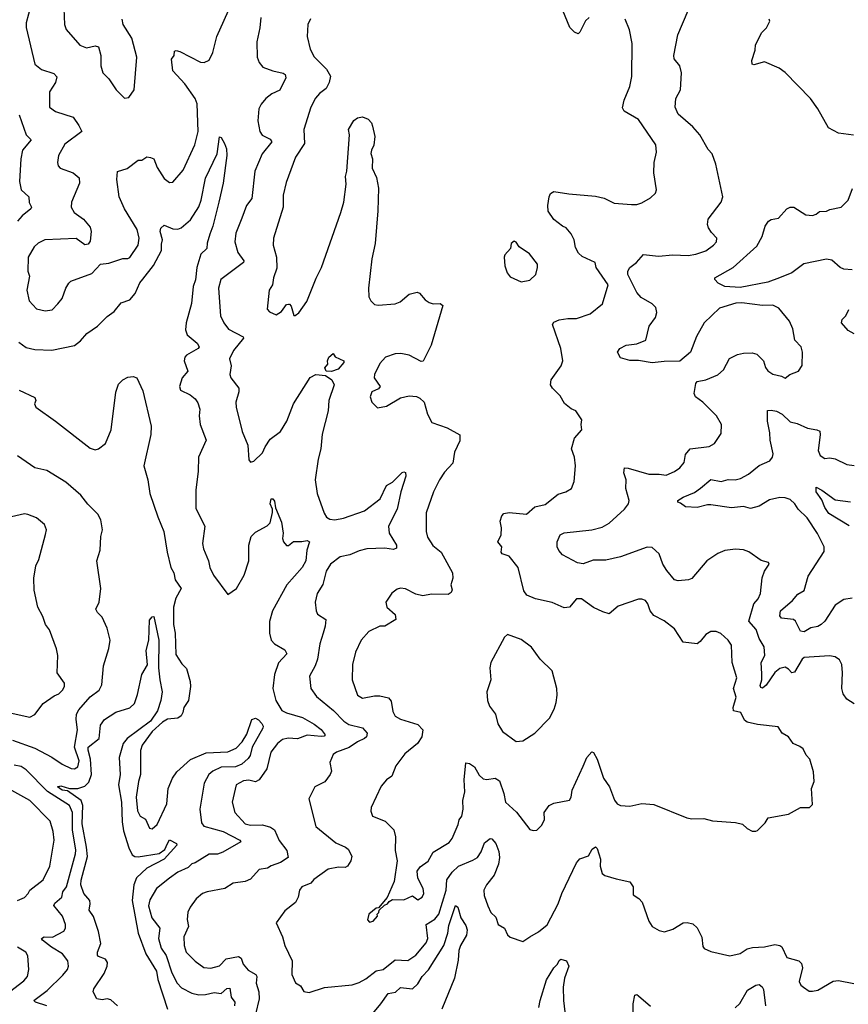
# Model space of a CAD drawing. Extents: x 1690054 to 1842981, y 782881 to 914114.
# Tile 678 of 693: x 1830787 to 1835592, y 887443 to 893152. Entities that reach past the tile are written whole.
import ezdxf

# ---------------------------------------------------------------- set-up
doc = ezdxf.new("R2010")
doc.units = 0

msp = doc.modelspace()

# ---------------------------------------------------------------- linework, layer by layer
at = {"layer": '0CON10XD'}
for points in [[(1830852.3, 893235), (1830825.3, 893135), (1830825, 893107.5), (1830875.5, 892895.5), (1830913.9, 892863.9), (1830985, 892840.8), (1831001.9, 892821.9), (1830995, 892788), (1830960.6, 892735), (1830960, 892645), (1830995, 892620.5), (1831097.9, 892587.9), (1831129.6, 892539.6), (1831146.6, 892503.4), (1831049.1, 892430.9), (1831013.1, 892365), (1831005.8, 892325), (1831010, 892305), (1831021.3, 892291.3), (1831098, 892265), (1831132.2, 892235), (1831134.5, 892205), (1831088.1, 892095), (1831085.7, 892065), (1831103.9, 892033.9), (1831158, 891995), (1831195, 891950), (1831202.5, 891925), (1831195, 891867.5), (1831185, 891851.2), (1831165, 891846), (1831115, 891884.4), (1830933.2, 891876.8), (1830895, 891857.5), (1830870.8, 891835), (1830836, 891775), (1830834, 891695), (1830844.2, 891665), (1830828.2, 891585), (1830842.7, 891522.7), (1830885, 891475.8), (1830935, 891464.4), (1830975, 891470.6), (1831009.2, 891505), (1831034, 891535), (1831054.4, 891595.6), (1831071.2, 891625), (1831084.2, 891635.8), (1831205, 891680.8), (1831255, 891734), (1831305, 891740.8), (1831385, 891768.6), (1831415, 891768.6), (1831425, 891774.3), (1831474.5, 891845), (1831480.5, 891885), (1831468.1, 891935), (1831394, 892055), (1831364.6, 892124.6), (1831349.5, 892225), (1831355, 892271.2), (1831410.3, 892289.7), (1831475, 892338.8), (1831495, 892338.8), (1831523.6, 892356.4), (1831545, 892354.3), (1831565, 892345.8), (1831585, 892296), (1831625, 892231.2), (1831655, 892208.8), (1831675, 892210.8), (1831735, 892280), (1831802.9, 892427.1), (1831821.8, 892505), (1831815.3, 892665), (1831804.6, 892695), (1831745, 892781.1), (1831675, 892856.2), (1831667, 892923), (1831683.8, 892945), (1831685, 892970), (1831695, 892974), (1831715, 892967.5), (1831835, 892905.6), (1831856.6, 892903.4), (1831885, 892918.6), (1831907.3, 892962.7), (1831930.4, 893055), (1832015.5, 893245)], [(1831042.6, 893217.4), (1831047.5, 893125), (1831057.5, 893095), (1831135, 893004.3), (1831175, 892988.8), (1831225, 893000), (1831245, 892996), (1831257.1, 892945), (1831258, 892885), (1831270, 892845), (1831305, 892810), (1831346.1, 892746.1), (1831395, 892697.5), (1831419.3, 892700.7), (1831451.2, 892745), (1831465.7, 892934.3), (1831438.1, 893045), (1831387.1, 893125), (1831381.9, 893155)], [(1832184.5, 893165), (1832180.4, 893105), (1832161.8, 893025), (1832164.6, 892934.6), (1832175.7, 892905), (1832197.9, 892877.9), (1832255, 892856.2), (1832315, 892842.2), (1832325.7, 892835), (1832331.1, 892815), (1832295.9, 892744.1), (1832248.3, 892721.7), (1832214.7, 892695.3), (1832187.8, 892662.2), (1832174.5, 892635), (1832168.5, 892565), (1832179.4, 892505), (1832192.6, 892482.6), (1832239.2, 892459.2), (1832250, 892445), (1832193.8, 892375), (1832150, 892275), (1832133.1, 892115), (1832103.1, 892075), (1832075, 892002), (1832041.2, 891915), (1832035.4, 891865), (1832051.9, 891801.9), (1832086.4, 891753.6), (1832084.2, 891745), (1831954.4, 891645), (1831940.4, 891595), (1831952.5, 891435), (1831970.6, 891395), (1831997.9, 891357.9), (1832083.2, 891313.2), (1832084.4, 891305), (1832026.3, 891233.7), (1832003.5, 891185), (1832013.3, 891145), (1832005.6, 891095), (1832012.2, 891075), (1832057.8, 891015), (1832057.8, 890995), (1832040.9, 890935), (1832041.8, 890905), (1832076.5, 890765), (1832110.9, 890685), (1832115, 890600), (1832125, 890587.5), (1832145, 890593.3), (1832195, 890640), (1832210, 890675), (1832239.5, 890720.5), (1832299.2, 890765), (1832335.5, 890825), (1832374.5, 890925), (1832471.4, 891078.6), (1832505, 891095.7), (1832559.8, 891089.8), (1832597.1, 891065), (1832610.5, 891035), (1832580.5, 890945), (1832575.3, 890884.7), (1832540.2, 890749.8), (1832533.3, 890665), (1832517.1, 890605), (1832500.6, 890485), (1832511.4, 890405), (1832551.9, 890291.9), (1832567, 890267), (1832585, 890256.5), (1832615, 890253.2), (1832665, 890262.7), (1832785.9, 890304.1), (1832878.2, 890375), (1832915, 890450.8), (1832948.8, 890471.2), (1833005, 890526), (1833015, 890531.2), (1833025, 890527.5), (1833025.8, 890505.8), (1832996.9, 890415), (1832976.6, 890315), (1832926.1, 890215), (1832929.6, 890175), (1832971.9, 890105), (1832972.5, 890087.5), (1832955, 890080), (1832905, 890087.8), (1832800, 890085), (1832755, 890073.3), (1832700.9, 890049.1), (1832645, 890037.1), (1832590, 889995), (1832564.4, 889955), (1832545, 889876.7), (1832511.9, 889825), (1832501.1, 889775), (1832505.6, 889725.6), (1832514.2, 889705), (1832561.4, 889675), (1832559.1, 889635), (1832547.3, 889595), (1832527, 889533), (1832513.3, 889445), (1832500, 889405), (1832468.5, 889345), (1832474.5, 889275), (1832507.7, 889227.7), (1832606.7, 889146.7), (1832667.3, 889085), (1832696.2, 889066.2), (1832775.5, 889045.5), (1832802, 889015), (1832798.8, 888995), (1832786.7, 888985), (1832745, 888965.6), (1832697.8, 888932.2), (1832624, 888905), (1832605, 888892.5), (1832585.6, 888845), (1832595.6, 888795), (1832587.5, 888775), (1832556.2, 888733.8), (1832499.2, 888705), (1832464.4, 888635), (1832504.3, 888475), (1832620.4, 888380.4), (1832676.7, 888355), (1832692.3, 888342.3), (1832712.3, 888302.3), (1832708.1, 888275), (1832687.5, 888245), (1832674.3, 888235.7), (1832635, 888239.1), (1832575, 888227.5), (1832493.4, 888166.6), (1832474.6, 888145.4), (1832422.5, 888125), (1832409.4, 888105), (1832402.5, 888065), (1832386.9, 888033.1), (1832324.1, 887985.9), (1832274.2, 887915.8), (1832311.2, 887835), (1832324, 887785), (1832366.7, 887695), (1832366, 887615), (1832386.7, 887566.7), (1832415, 887550), (1832435, 887517.5), (1832465, 887511.2), (1832555, 887540.8), (1832715, 887555.8), (1832755, 887569.2), (1832795, 887591.4), (1832855, 887636.9), (1832895, 887645.7), (1832965, 887701.2), (1833037.1, 887697.1)], [(1835626.2, 889185), (1835583.4, 889213.4), (1835562.8, 889242.8), (1835554.4, 889275), (1835558.6, 889365), (1835553.9, 889413.9), (1835541.2, 889441.2), (1835515, 889458), (1835483.6, 889463.6), (1835335, 889454.3), (1835323.5, 889445), (1835280.6, 889369.4), (1835265, 889365.6), (1835245, 889387.3), (1835225, 889398.2), (1835195, 889390.9), (1835165, 889367.3), (1835116.2, 889293.8), (1835095, 889276.9), (1835085, 889280.6), (1835080.8, 889290.8), (1835090, 889325), (1835090.5, 889359.5), (1835085.8, 889425), (1835107.1, 889465), (1835103.2, 889515), (1835075, 889564.3), (1835057.2, 889617.2), (1835015.4, 889665), (1835043.9, 889765), (1835070, 889795), (1835081.8, 889825), (1835093, 889917), (1835106.2, 889955), (1835132.5, 889995), (1835130, 890005), (1835087.3, 890017.3), (1835015, 890066.7), (1834985, 890078.6), (1834937.7, 890082.3), (1834875, 890073.8), (1834835, 890057.5), (1834771.4, 890015), (1834685, 889912), (1834665.8, 889904.2), (1834605, 889898), (1834585, 889904), (1834539.1, 889959.1), (1834515.5, 889995), (1834495.6, 890055), (1834455, 890092.5), (1834425, 890092.9), (1834271.5, 890038.5), (1834185, 890019.4), (1834112.4, 890017.6), (1834055, 889997.1), (1834022.1, 890002.1), (1833935, 890050), (1833913.3, 890075), (1833903.3, 890095), (1833903.8, 890125), (1833921.2, 890165), (1833943.8, 890176.2), (1834105, 890195.3), (1834165, 890210.4), (1834205, 890233.8), (1834294.5, 890315), (1834317.7, 890345), (1834321.5, 890365), (1834300.9, 890435), (1834303.5, 890485), (1834289.6, 890525), (1834295, 890554), (1834315, 890552.9), (1834435, 890516.2), (1834495, 890517.8), (1834535, 890510.5), (1834585, 890532.5), (1834615.5, 890554.5), (1834639.4, 890585), (1834648, 890632), (1834675, 890664.2), (1834785, 890677.1), (1834815.7, 890694.3), (1834855, 890752.5), (1834855.8, 890805), (1834827.5, 890855), (1834749.2, 890935), (1834705, 890966.2), (1834698.1, 890985), (1834707, 891043), (1834715, 891053.8), (1834765, 891063.3), (1834835, 891092.5), (1834868, 891122), (1834902.9, 891187.1), (1834949.6, 891210.4), (1834985, 891219.2), (1835035, 891220.4), (1835062.4, 891212.4), (1835100, 891175), (1835111.4, 891135), (1835125, 891116), (1835155, 891096.2), (1835205, 891086.2), (1835225, 891074), (1835253.3, 891095), (1835303.3, 891115), (1835323.6, 891146.4), (1835326.1, 891223.9), (1835318, 891255), (1835282, 891295), (1835270.6, 891360.6), (1835250.8, 891405), (1835189.7, 891479.7), (1835155, 891496.4), (1835095, 891494.6), (1834975, 891510.8), (1834938.9, 891508.9), (1834845, 891478.9), (1834755.8, 891395), (1834711.4, 891315), (1834676.2, 891223.8), (1834615, 891172.2), (1834525, 891171.4), (1834455, 891163.1), (1834375, 891176.9), (1834325, 891176.5), (1834271.1, 891191.1), (1834254.2, 891225), (1834266.2, 891245), (1834303.3, 891265), (1834365, 891272.9), (1834418.2, 891295), (1834436.5, 891375), (1834473.6, 891425), (1834482.2, 891455), (1834475, 891483.8), (1834454.4, 891505), (1834390.9, 891540.9), (1834365, 891569.6), (1834313.3, 891675), (1834313.1, 891695), (1834325, 891715.9), (1834362.8, 891745), (1834405, 891791.5), (1834491.2, 891781.2), (1834575, 891789.4), (1834664.1, 891785.9), (1834707.7, 891792.3), (1834765, 891812.9), (1834810, 891845), (1834828, 891865), (1834830, 891885), (1834797.7, 891917.7), (1834782, 891945), (1834776, 891965), (1834779.2, 891995), (1834854.2, 892095), (1834864.3, 892125), (1834823.3, 892315), (1834802.5, 892375), (1834779.5, 892399.5), (1834731.4, 892485), (1834690.5, 892530.5), (1834605, 892604), (1834588, 892645), (1834592, 892695), (1834618.6, 892745), (1834624.2, 892844.2), (1834614.2, 892885), (1834582, 892925), (1834580, 892945), (1834603.6, 893065), (1834663.6, 893206.4)], [(1834088.8, 893165), (1834067.5, 893145), (1834035, 893080), (1834025, 893071.2), (1834005, 893079.2), (1833978, 893108), (1833935.9, 893205)], [(1832473.2, 893156.8), (1832458.8, 893125), (1832454, 893055), (1832471.3, 892981.3), (1832495, 892938), (1832566.9, 892865), (1832588.8, 892825), (1832581.9, 892788.1), (1832565, 892754.2), (1832525.8, 892725), (1832502.1, 892697.9), (1832476, 892645), (1832434.1, 892515.9), (1832437.9, 892435), (1832386.7, 892355), (1832332, 892208), (1832315.6, 892135), (1832315.5, 892065), (1832258.6, 891885), (1832257.1, 891845), (1832276.5, 891775), (1832277.6, 891712.4), (1832258.6, 891655), (1832254, 891615), (1832234, 891585), (1832223, 891473), (1832235, 891458.8), (1832275, 891441.2), (1832305, 891460), (1832335, 891500), (1832345, 891503.3), (1832352.5, 891502.5), (1832360.7, 891490.7), (1832377.5, 891437.5), (1832385, 891436.7), (1832405, 891453.3), (1832452.4, 891517.6), (1832505.5, 891654.5), (1832536.7, 891715), (1832649.2, 892035), (1832665.8, 892095), (1832680.5, 892199.5), (1832675.9, 892244.1), (1832684.2, 892275), (1832698.8, 892485), (1832693.8, 892515), (1832725, 892567.5), (1832745, 892583.3), (1832775, 892590), (1832807.5, 892575), (1832827.5, 892555), (1832833.3, 892535), (1832846.2, 892475), (1832841.2, 892425), (1832826.2, 892395), (1832824.1, 892375.9), (1832832, 892345), (1832831.7, 892291.7), (1832857, 892237), (1832866.9, 892175), (1832864.5, 892044.5), (1832847.9, 891855), (1832830, 891765), (1832809.2, 891595), (1832812, 891545), (1832822.7, 891522.7), (1832845, 891501.2), (1832865, 891496.2), (1832965, 891504), (1832994.1, 891515.9), (1833045, 891561.2), (1833091.7, 891571.7), (1833105, 891566.2), (1833137.9, 891527.9), (1833161.7, 891511.7), (1833184.2, 891504.2), (1833225.9, 891505.9), (1833241.2, 891495), (1833173.3, 891265), (1833127.3, 891172.7), (1833115, 891170), (1833045, 891206.5), (1832996.5, 891216.5), (1832965, 891214.6), (1832908, 891195), (1832875, 891159.2), (1832844.3, 891095), (1832843.1, 891075), (1832878, 891025), (1832868.5, 891011.5), (1832828.8, 890995), (1832819.2, 890965), (1832830, 890935), (1832861.7, 890901.7), (1832915, 890912), (1832995, 890959.2), (1833045, 890971.4), (1833087.3, 890967.3), (1833108.2, 890958.2), (1833132, 890935), (1833152.5, 890865), (1833177.3, 890817.3), (1833265, 890786.2), (1833340, 890745), (1833339.7, 890710.3), (1833308.8, 890645), (1833298.7, 890581.3), (1833250.6, 890529.4), (1833221.9, 890485), (1833187.5, 890415), (1833143.4, 890293.4), (1833144.4, 890185), (1833152.6, 890152.6), (1833183, 890103), (1833230.8, 890065), (1833296, 889945), (1833299.2, 889915), (1833287.5, 889875), (1833295.8, 889845.8)], [(1833295.8, 889845.8), (1833289.7, 889830.3), (1833270.9, 889819.1), (1833175, 889821.5), (1833125, 889812.1), (1833085, 889821.8), (1833025, 889852.2), (1832995, 889855.8), (1832975, 889850.8), (1832945, 889828), (1832910, 889775), (1832915.9, 889745.9), (1832963.6, 889703.6), (1832967.5, 889675), (1832905, 889636.2), (1832875, 889636.2), (1832812.5, 889605), (1832768.1, 889555), (1832734.5, 889485), (1832717.2, 889412.8), (1832714.4, 889325), (1832746.3, 889236.3), (1832775, 889217.5), (1832845, 889232.5), (1832875, 889232.5), (1832925, 889220), (1832940.6, 889200.6), (1832950.4, 889140.4), (1832964.7, 889114.7), (1832996, 889096), (1833096, 889066), (1833125.4, 889035.4), (1833119.5, 888995), (1833093.5, 888955), (1833020, 888895), (1832968, 888825), (1832945, 888766.7), (1832915, 888744), (1832882.4, 888707.6), (1832826, 888585), (1832822.3, 888562.3), (1832833.3, 888535), (1832906.2, 888505), (1832955.8, 888455), (1832967.1, 888415), (1832964.2, 888335.8), (1832976.9, 888275), (1832958, 888155), (1832918.3, 888061.7), (1832868.3, 888001.7), (1832855, 888000), (1832812.5, 887965), (1832803, 887933), (1832815, 887920), (1832837.5, 887925), (1832862.5, 887955), (1832860, 887965), (1832870, 887975), (1832871.7, 887988.3), (1832901.7, 888018.3), (1832920, 888025), (1832930, 888040), (1832948.3, 888051.7), (1833015, 888048.8), (1833065, 888071.2), (1833095, 888049.2), (1833120, 888065), (1833130, 888085), (1833127.1, 888115), (1833095.4, 888175.4), (1833092.2, 888215), (1833109.6, 888240.4), (1833156.3, 888273.7), (1833185.6, 888325), (1833278.1, 888381.9), (1833295.5, 888405), (1833330, 888485), (1833335, 888513.3), (1833351.4, 888535), (1833359.2, 888575), (1833356.2, 888625), (1833368.9, 888675), (1833364.6, 888745), (1833375, 888843.3), (1833395, 888839.2), (1833425, 888820), (1833452.3, 888772.3), (1833475, 888750), (1833495, 888746.7), (1833543.6, 888753.6), (1833569.1, 888739.1), (1833595.4, 888665), (1833604.7, 888614.7), (1833667.9, 888557.9), (1833745, 888456.7), (1833765, 888451.2), (1833785, 888453.3), (1833815, 888482.5), (1833830.8, 888515), (1833828.8, 888555), (1833856.7, 888595), (1833885, 888609.2), (1833975, 888626.2), (1833984.2, 888645), (1833990.4, 888685), (1834054.1, 888824.1), (1834075, 888873.8), (1834105, 888907.5), (1834115, 888902.5), (1834135.7, 888865), (1834171.4, 888755), (1834208.1, 888705), (1834236.5, 888626.5), (1834252, 888605), (1834270, 888595), (1834325, 888591.9), (1834395, 888606.7), (1834465, 888602.5), (1834655, 888524.2), (1834685, 888518.8), (1834755, 888520), (1834805, 888506.7), (1834937.7, 888497.7), (1834978.3, 888488.3), (1835005, 888463.3), (1835035, 888447.5), (1835055, 888447.5), (1835065, 888450), (1835110, 888495), (1835126.4, 888523.6), (1835245, 888545.8), (1835315, 888583.8), (1835367.5, 888585), (1835385, 888602.5), (1835378.8, 888695), (1835393.1, 888735), (1835390.9, 888790.9), (1835368.8, 888865), (1835347.7, 888887.7), (1835330, 888925), (1835311.7, 888938.3), (1835271.2, 888955), (1835245, 888993.3), (1835208.8, 889015), (1835185, 889052), (1835065, 889066.2), (1835005, 889079.6), (1834990.3, 889090.3), (1834968, 889135), (1834926, 889145), (1834924.6, 889165), (1834940.9, 889225), (1834927.1, 889275), (1834945.8, 889335.8), (1834917.5, 889425), (1834913.8, 889525), (1834895.8, 889555), (1834853, 889593), (1834825, 889605.8), (1834794.4, 889605.6), (1834765, 889588), (1834733.2, 889546.8), (1834715, 889534.2), (1834635, 889542.9), (1834585, 889620.8), (1834525, 889666), (1834465, 889696.7), (1834443.3, 889725), (1834430, 889765), (1834416.7, 889785), (1834395, 889793.3), (1834375, 889793.3), (1834258.3, 889751.7), (1834205, 889707.5), (1834168, 889718), (1834115, 889744.4), (1834044.3, 889794.3), (1834015, 889794), (1833975, 889746), (1833945, 889742.9), (1833873.8, 889773.8), (1833778.8, 889795), (1833728.6, 889815), (1833711.1, 889841.1), (1833677.5, 889975), (1833625, 890042.5), (1833584.2, 890055), (1833578.6, 890065), (1833582, 890095), (1833560, 890125), (1833578.8, 890165), (1833580.8, 890205), (1833573.1, 890245), (1833583.1, 890275), (1833595, 890289.4), (1833625.5, 890295.5), (1833725, 890285.6), (1833775, 890327.1), (1833835, 890340.6), (1833908.9, 890401.1), (1833953.3, 890415), (1833986.2, 890435), (1834003.1, 890475), (1834009.4, 890565), (1834004.4, 890615), (1833987.5, 890665), (1834003.8, 890725), (1834046.7, 890775), (1834042.5, 890805), (1834047, 890833), (1834012.5, 890885), (1833985, 890896.7), (1833946.8, 890926.8), (1833921.1, 890971.1), (1833876, 891015), (1833864.2, 891035), (1833868, 891065), (1833927.5, 891145), (1833936, 891175), (1833925.6, 891245), (1833876.9, 891385), (1833885, 891398.6), (1833915, 891412.2), (1833965, 891420.5), (1834015, 891419.4), (1834095, 891447.5), (1834166, 891505), (1834198.6, 891615), (1834129.2, 891715), (1834124.2, 891745), (1834048.7, 891778.7), (1834028.1, 891798.1), (1834010.8, 891830.8), (1834003.1, 891875), (1833985, 891910.6), (1833956.5, 891945), (1833935.2, 891955.2), (1833883.5, 891993.5), (1833851.9, 892041.9), (1833849.4, 892075), (1833856.4, 892125), (1833865.7, 892144.3), (1833885, 892156.2), (1833971.9, 892141.9), (1834125, 892130), (1834176.7, 892116.7), (1834235, 892089.4), (1834335, 892080), (1834365, 892081.2), (1834395, 892091.2), (1834445, 892118.8), (1834473.9, 892146.1), (1834478.8, 892165), (1834464.4, 892265), (1834467.1, 892325), (1834479.4, 892385), (1834476.4, 892426.4), (1834375, 892574), (1834292.7, 892622.7), (1834282.3, 892642.3), (1834292.5, 892685), (1834325.4, 892765), (1834336.9, 892823.1), (1834339.2, 893015), (1834322.7, 893092.7), (1834298, 893155)], [(1835622.2, 892482.2), (1835535, 892493.8), (1835477.1, 892525), (1835415.6, 892635), (1835372.5, 892695), (1835225, 892846), (1835191.2, 892871.2), (1835105, 892908.8), (1835045, 892891.2), (1835033.6, 892893.6), (1835032.5, 892915), (1835051.2, 892975), (1835053, 893007), (1835091.2, 893078.8), (1835116.7, 893105), (1835137, 893143), (1835133.3, 893155)], [(1830785, 892600), (1830824.7, 892484.7), (1830854, 892455), (1830802.9, 892395), (1830794.2, 892345.8), (1830786.4, 892215), (1830795.4, 892165), (1830840, 892125), (1830843, 892093), (1830855.8, 892065), (1830852.5, 892055), (1830800.9, 892015), (1830774.2, 891984.2)], [(1830782.4, 891282.4), (1830825, 891250.8), (1830875, 891240), (1830973.2, 891236.8), (1831105, 891263.8), (1831139.7, 891290.3), (1831177.3, 891332.7), (1831238.8, 891375), (1831295, 891431.2), (1831335, 891460.8), (1831375, 891510), (1831425, 891528.9), (1831456.1, 891565), (1831484.3, 891625.7), (1831501.7, 891648.3), (1831562.4, 891727.6), (1831608.9, 891815), (1831608.9, 891851.1), (1831615.6, 891875), (1831601.1, 891925), (1831606.3, 891943.7), (1831625, 891960.8), (1831675, 891938.8), (1831705, 891937.1), (1831724.2, 891945), (1831777.3, 891992.7), (1831825, 892068.1), (1831838.6, 892105), (1831865, 892234), (1831931.8, 892375), (1831945, 892472.5), (1831955, 892470), (1831975.6, 892435), (1831985.8, 892404.2), (1831988.1, 892365), (1831966.2, 892205), (1831942.4, 892095), (1831907.8, 891955), (1831888.9, 891908.9), (1831873.4, 891856.6), (1831871.5, 891825), (1831838, 891792), (1831814.1, 891715), (1831806.6, 891643.4), (1831793.9, 891605), (1831784, 891506), (1831753.2, 891395), (1831747.8, 891355), (1831757.5, 891325), (1831816.4, 891276.4), (1831827.5, 891255), (1831821.2, 891245), (1831755, 891207.5), (1831744.3, 891195), (1831740.8, 891175), (1831762.9, 891115), (1831728.6, 891075), (1831714.2, 891025), (1831720, 891005), (1831775, 890978), (1831805, 890953.8), (1831820.3, 890930.3), (1831831.9, 890895), (1831827.5, 890855), (1831834.5, 890804.5), (1831869.2, 890715), (1831824.3, 890615), (1831822.9, 890535), (1831808.1, 890425), (1831808.3, 890318.3), (1831860, 890215), (1831848.1, 890115), (1831852.9, 890085), (1831881.4, 890015), (1831888.9, 889975), (1831911.1, 889931.1), (1831995, 889820), (1832045, 889854.3), (1832089.4, 889930.6), (1832116, 890014), (1832115.7, 890105), (1832130.3, 890155), (1832155, 890181.1), (1832222.4, 890217.6), (1832240, 890235), (1832253.6, 890295), (1832252.9, 890315), (1832240, 890345), (1832245, 890373.3), (1832255, 890373.8), (1832265, 890360), (1832271.2, 890321.2), (1832305, 890238.8), (1832315.8, 890175), (1832310.8, 890145), (1832316.2, 890125), (1832335, 890103.3), (1832345, 890103.3), (1832375, 890126), (1832423.6, 890126.4), (1832455, 890132.5), (1832468, 890125), (1832452.7, 890077.3), (1832446.9, 890015), (1832425, 889976.8), (1832335.3, 889875), (1832252.8, 889725), (1832235, 889663.3), (1832234.7, 889595.3), (1832244.7, 889554.7), (1832265, 889533.1), (1832325, 889498), (1832336.2, 889475), (1832287.4, 889422.6), (1832265.6, 889355), (1832255.6, 889275), (1832272.2, 889205), (1832307.6, 889147.6), (1832335, 889132.9), (1832426.4, 889106.4), (1832495, 889068.4), (1832535, 889036.2), (1832558.1, 889005), (1832552.9, 888997.1), (1832535, 888995.4), (1832455, 889004.7), (1832397.2, 888982.8), (1832344.6, 888985.4), (1832310.9, 888979.1), (1832281.9, 888955), (1832242.5, 888905), (1832221.1, 888808.9), (1832175.4, 888744.6), (1832155, 888734), (1832115, 888743.1), (1832085, 888739.4), (1832042.5, 888715), (1832018.6, 888615), (1832035.6, 888555), (1832095, 888488.8), (1832125, 888481.6), (1832195, 888484.6), (1832240.9, 888470.9), (1832264.3, 888455), (1832292.5, 888392.5), (1832335.5, 888335), (1832344, 888295), (1832298.8, 888265), (1832245, 888246.5), (1832225, 888233.1), (1832176.2, 888225), (1832125, 888168), (1832094.3, 888155.7), (1832025, 888146.5), (1831976.3, 888113.7), (1831875, 888095.5), (1831846.2, 888085), (1831810, 888055), (1831775, 888006.7), (1831762.9, 887977.1), (1831757.5, 887935), (1831765.6, 887895), (1831738.9, 887835), (1831740.8, 887785), (1831752.5, 887745), (1831805, 887692.5), (1831855, 887655.7), (1831895, 887652.2), (1831945, 887666.4), (1831985, 887707.5), (1832055, 887720.5), (1832070.5, 887710.5), (1832082.5, 887675), (1832111.2, 887641.2), (1832157.1, 887615), (1832161.8, 887605), (1832158.2, 887565), (1832174.7, 887515), (1832176.7, 887475), (1832153.8, 887385)], [(1835615, 891702.9), (1835565, 891705.8), (1835544, 891715), (1835497.2, 891757.2), (1835465, 891764.6), (1835333.2, 891736.8), (1835265, 891685.4), (1835192, 891655), (1835125, 891631.1), (1834965, 891598.7), (1834875, 891605.8), (1834837.5, 891625), (1834817.5, 891645), (1834817.5, 891655), (1834923.8, 891716.2), (1835060.7, 891839.3), (1835092.5, 891895), (1835110, 891955), (1835128.8, 891985), (1835145, 891994), (1835187.6, 892002.4), (1835235, 892056.2), (1835255, 892066), (1835275.7, 892065.7), (1835345, 892021.2), (1835383.6, 892016.4), (1835406.1, 892023.9), (1835425, 892040), (1835465, 892042.5), (1835485, 892052.5), (1835550, 892065), (1835591.2, 892105), (1835615.7, 892174.3)], [(1833695, 891633.3), (1833745, 891642.5), (1833780, 891675), (1833790, 891715), (1833788.8, 891735), (1833744, 891795), (1833682.5, 891835), (1833665, 891862.5), (1833655, 891867.5), (1833637.5, 891855), (1833632.5, 891825), (1833600.5, 891789.5), (1833596.2, 891775), (1833600, 891725), (1833613.8, 891685), (1833630.7, 891660.7), (1833695, 891633.3)], [(1835625, 891330.8), (1835590.4, 891350.4), (1835551.9, 891395), (1835555.5, 891414.5), (1835577.5, 891435), (1835595, 891472.5)], [(1832595, 891113.1), (1832564.2, 891114.2), (1832556.4, 891133.6), (1832573.8, 891155), (1832571.4, 891175), (1832579.2, 891195), (1832605, 891217.5), (1832616.7, 891196.7), (1832667.5, 891175), (1832666, 891165), (1832633.5, 891126.5), (1832595, 891113.1)], [(1830783.3, 891005), (1830875, 890960.8), (1830881.4, 890945), (1830873.3, 890925), (1830880.6, 890905), (1830993.9, 890823.9), (1831195, 890668), (1831225, 890658), (1831245, 890663.3), (1831285.4, 890694.6), (1831316.7, 890775), (1831345, 890992.5), (1831360.8, 891039.2), (1831385.2, 891064.8), (1831415, 891080.4), (1831445, 891083.8), (1831466, 891075), (1831501.2, 891001.2), (1831548.6, 890795), (1831547.3, 890747.3), (1831506.9, 890565), (1831530, 890485), (1831542.2, 890405), (1831588.8, 890268.8), (1831622.3, 890185), (1831641.8, 890065), (1831663.8, 889975), (1831681.8, 889945), (1831689.6, 889905), (1831724.4, 889855), (1831691.7, 889798.3), (1831678.8, 889745), (1831678.5, 889645), (1831689.6, 889595), (1831692.3, 889472.3), (1831727.1, 889417.1), (1831755, 889391.2), (1831775.4, 889315), (1831777.1, 889285), (1831766.1, 889205), (1831738.5, 889165), (1831733.5, 889135), (1831723.1, 889115), (1831705, 889102.9), (1831645, 889096.1), (1831615, 889079.7), (1831554.7, 889025), (1831498.2, 888945), (1831487.7, 888915), (1831487.3, 888775), (1831475.9, 888735), (1831461.8, 888645), (1831470.8, 888565), (1831485, 888533.1), (1831515.9, 888515.9), (1831540, 888465), (1831555, 888461.4), (1831585, 888486), (1831641.1, 888605), (1831647.9, 888695), (1831672.3, 888755), (1831699.3, 888790.7), (1831777.8, 888862.2), (1831868.3, 888901.7), (1831995, 888908), (1832041.7, 888928.3), (1832076.8, 888965), (1832105, 889009.5), (1832133.1, 889095), (1832155, 889102.3), (1832172.6, 889092.6), (1832190.7, 889070.7), (1832198.2, 889055), (1832196.1, 889045), (1832135.2, 888935), (1832123.2, 888886.8), (1832112.3, 888867.7), (1832075, 888835.5), (1832039.4, 888819.4), (1831955, 888818), (1831907.5, 888795), (1831884.7, 888775), (1831857.5, 888725), (1831832.3, 888575), (1831842.2, 888495), (1831855.4, 888475.4), (1831966.9, 888445), (1832064.2, 888395), (1832068.5, 888385), (1831965.2, 888324.8), (1831933.4, 888313.4), (1831885, 888312.9), (1831805, 888264.4), (1831785, 888258.6), (1831763.2, 888236.8), (1831705, 888208.5), (1831655.7, 888175), (1831580.5, 888115), (1831541.9, 888048.1), (1831534.6, 888015), (1831553.4, 887945), (1831599.2, 887885), (1831591.1, 887825), (1831608.4, 887768.4)], [(1835615, 889798.1), (1835565, 889790), (1835515, 889756.9), (1835455.2, 889664.8), (1835435, 889645.5), (1835415, 889634.5), (1835375, 889626.2), (1835335, 889603.6), (1835315, 889606.7), (1835285.6, 889665), (1835275, 889674.4), (1835205, 889682.9), (1835194.2, 889695), (1835198.5, 889725), (1835268.2, 889785), (1835299.4, 889820.6), (1835336.6, 889843.4), (1835359.7, 889925), (1835451.1, 890068.9), (1835452.7, 890095), (1835413.5, 890173.5), (1835353.2, 890263.2), (1835301.1, 890315), (1835281.4, 890345), (1835255, 890369.5), (1835225, 890380.8), (1835195, 890381.3), (1835135, 890369.1), (1835075, 890331.5), (1835025, 890317.8), (1834985, 890330), (1834915, 890322), (1834795, 890339.5), (1834775, 890339.5), (1834715, 890323.1), (1834648.3, 890328.3), (1834619.7, 890349.7), (1834602.5, 890355), (1834603.8, 890365), (1834635, 890384.3), (1834699.7, 890410.3), (1834735, 890436.5), (1834795, 890485.6), (1834855, 890475.4), (1834895, 890485.3), (1834935, 890483.5), (1834967.2, 890492.8), (1835013.4, 890516.6), (1835075, 890567.1), (1835137.1, 890595), (1835151.4, 890615), (1835156.5, 890635), (1835137.9, 890715), (1835137.3, 890757.3), (1835122.9, 890825), (1835123.6, 890886.4), (1835145, 890889.2), (1835175, 890882.2), (1835207.5, 890865), (1835255, 890820.9), (1835295, 890810.6), (1835355, 890784), (1835410, 890775), (1835426, 890766), (1835428.8, 890745), (1835416.4, 890655), (1835428.5, 890625), (1835455, 890608.5), (1835485, 890612.7), (1835515, 890606.5), (1835582.4, 890572.4), (1835625, 890567.8)], [(1830745, 888974.3), (1830875, 888928.9), (1830973.3, 888876.7), (1831032.5, 888835), (1831085, 888810.5), (1831105, 888807.8), (1831125, 888819.2), (1831131.8, 888855), (1831104.3, 888935), (1831121.7, 889035), (1831114.1, 889095), (1831116.6, 889125), (1831130.3, 889149.7), (1831195, 889225.7), (1831248.6, 889265), (1831264.4, 889295.6), (1831273.3, 889405), (1831304.5, 889505.5), (1831311.1, 889555), (1831294.4, 889625), (1831265, 889688), (1831237.5, 889715), (1831229.2, 889735), (1831248.1, 889775), (1831256.7, 889855), (1831234.4, 890015), (1831253.2, 890076.8), (1831257.8, 890155), (1831267.3, 890195), (1831256.9, 890253.1), (1831240, 890285), (1831182.8, 890342.7), (1831142.2, 890395), (1831055, 890470.9), (1830945, 890537.8), (1830875, 890554.3), (1830775, 890624.2)], [(1835596.6, 890216.6), (1835478.6, 890288.6), (1835455, 890324.3), (1835439.1, 890369.1), (1835405.7, 890415), (1835405, 890442.5), (1835438.8, 890425), (1835515, 890367.5), (1835605, 890356.7)], [(1830732.7, 889132.7), (1830845, 889107.5), (1830875, 889123.8), (1830923.2, 889186.8), (1830987.3, 889232.7), (1831015, 889243.8), (1831035.7, 889265), (1831046.7, 889285), (1831047.8, 889305), (1831004.5, 889365), (1831008.6, 889465), (1831001.4, 889505), (1830960, 889615), (1830936, 889645), (1830921.7, 889691.7), (1830892.5, 889745), (1830871.9, 889845), (1830870, 889915), (1830881.2, 889985), (1830897.3, 890022.7), (1830936.4, 890166.4), (1830942, 890195), (1830931.2, 890225), (1830885, 890263.8), (1830835, 890283.8), (1830815, 890286.2), (1830715, 890263.8)], [(1831354.4, 887434.4), (1831315, 887468.5), (1831295, 887474.6), (1831265, 887469.1), (1831235, 887475.5), (1831212.9, 887515), (1831216.8, 887533.2), (1831277.4, 887622.6), (1831295.3, 887665), (1831296.1, 887685), (1831284.2, 887705), (1831245, 887719.5), (1831238.7, 887728.7), (1831238.2, 887745), (1831257.6, 887795), (1831244.7, 887865), (1831215, 887952.2), (1831189.5, 887989.5), (1831196.4, 888025), (1831193.2, 888045), (1831159.4, 888085), (1831141.2, 888135), (1831143, 888163), (1831179.4, 888300.6), (1831174.9, 888355), (1831149.1, 888489.1), (1831153.2, 888595), (1831144.5, 888624.5), (1831065, 888680.9), (1831033.3, 888685), (1831006.7, 888705), (1831025, 888709.2), (1831075.3, 888695.3), (1831125, 888695.3), (1831165, 888707.8), (1831188.1, 888731.9), (1831203.5, 888775), (1831198.3, 888865), (1831183.6, 888916.4), (1831184.7, 888935), (1831248, 888985), (1831255, 889062.5), (1831278.8, 889095), (1831345, 889136.9), (1831425, 889162.2), (1831452.2, 889187.8), (1831470.6, 889239.4), (1831494.5, 889355), (1831528.3, 889411.7), (1831520, 889495), (1831535.7, 889555), (1831540, 889670), (1831555, 889690.8), (1831565, 889691.2), (1831578.6, 889628.6), (1831594, 889555), (1831592.9, 889395), (1831599, 889325), (1831613.7, 889255), (1831605.2, 889205), (1831585.5, 889145), (1831545.1, 889085), (1831410.8, 888985), (1831386.6, 888955), (1831364.1, 888875), (1831370.5, 888775), (1831360.8, 888715), (1831377.2, 888615), (1831381.1, 888501.1), (1831389.6, 888449.6), (1831419.7, 888349.7), (1831440.3, 888310.2), (1831455, 888300.4), (1831475, 888297.7), (1831595, 888316.7), (1831629.4, 888340.6), (1831645, 888375.7), (1831656.1, 888396.1), (1831696.2, 888375), (1831698.8, 888365), (1831625.3, 888285), (1831525, 888233.5), (1831464.2, 888175.8), (1831448.4, 888135), (1831439.3, 888045), (1831474.3, 887855), (1831518.8, 887735), (1831580.7, 887635), (1831587.8, 887587.8), (1831643.9, 887415)], [(1833665, 888966.7), (1833705, 888971.2), (1833775, 889016.2), (1833858.3, 889101.7), (1833885.8, 889154.2), (1833897, 889193), (1833904.1, 889235.9), (1833902, 889275), (1833875, 889376.7), (1833805, 889443.8), (1833754.4, 889514.4), (1833695, 889558.8), (1833615, 889586.7), (1833597.7, 889572.3), (1833520, 889425), (1833514, 889395), (1833518.8, 889325), (1833495.8, 889255), (1833499.2, 889205), (1833511.7, 889171.7), (1833545.6, 889125.6), (1833559.1, 889069.1), (1833586.2, 889025), (1833665, 888966.7)], [(1830944.3, 887435), (1830878, 887455), (1830869.2, 887465), (1830946.1, 887523.9), (1831037.8, 887612.2), (1831063.5, 887645), (1831070.9, 887665), (1831066, 887696), (1831034.5, 887735), (1830972.5, 887775), (1830919.2, 887815), (1830913.8, 887825), (1830930, 887835), (1830977, 887833), (1831042.2, 887867.8), (1831053.3, 887885), (1831053.5, 887905), (1831034.7, 887955), (1830984.8, 888015.2), (1830990.5, 888029.5), (1831030.6, 888065), (1831037.1, 888095), (1831058.3, 888125), (1831111.7, 888315), (1831113.1, 888336.9), (1831093.9, 888455), (1831094.2, 888505.8), (1831093.2, 888555), (1831076.2, 888595), (1830947.6, 888677.6), (1830825, 888802.2), (1830795, 888821.9), (1830755, 888829.4)], [(1830774.7, 888045.3), (1830815, 888062.7), (1830836.9, 888085), (1830845.7, 888105), (1830922.5, 888165), (1830962.1, 888245), (1830987.1, 888395), (1830980.9, 888445), (1830963.1, 888505), (1830845, 888624.6), (1830725, 888691.8)], [(1833037.1, 887697.1), (1833085, 887727.8), (1833145, 887800), (1833152.8, 887825), (1833144.7, 887905), (1833195, 887936.2), (1833216.8, 887965), (1833260.8, 888105), (1833264.7, 888165.3), (1833295, 888209.1), (1833332.2, 888245), (1833415, 888278.1), (1833441.1, 888295), (1833463.4, 888326.6), (1833481.5, 888378.5), (1833515, 888404), (1833525, 888402), (1833548.2, 888375), (1833565, 888330), (1833568.6, 888295), (1833564.2, 888255), (1833538.5, 888191.5), (1833494.4, 888135), (1833479.2, 888105), (1833480, 888075), (1833500.8, 888015), (1833520, 887975), (1833547.7, 887947.7), (1833562.5, 887905), (1833597.5, 887885), (1833616.4, 887846.4), (1833631.7, 887831.7), (1833705, 887806.7), (1833745.5, 887834.5), (1833795, 887862.9), (1833845, 887904), (1833909.5, 888025), (1833930.9, 888085), (1834015, 888264), (1834035, 888287.5), (1834086.2, 888303.8), (1834107.1, 888342.9), (1834125, 888356.7), (1834136.2, 888346.2), (1834155.6, 888285), (1834153.1, 888245), (1834165, 888202.5), (1834180.9, 888190.9), (1834245, 888170.8), (1834325, 888153.8), (1834344, 888125), (1834345, 888077.5), (1834377.3, 888057.3), (1834395.7, 888035.7), (1834434.4, 887925), (1834455, 887894.3), (1834495, 887871.9), (1834526.8, 887863.2), (1834575, 887878.6), (1834635, 887915.8), (1834657.7, 887917.7), (1834689.5, 887909.5), (1834715, 887886.7), (1834742.4, 887832.4), (1834748, 887778), (1834757, 887767), (1834795, 887749.2), (1834905, 887724), (1834965, 887738), (1835005, 887764.4), (1835036.9, 887773.1), (1835105, 887777.1), (1835165, 887789.5), (1835194.5, 887784.5), (1835205.5, 887775.5), (1835235, 887713.8), (1835304.3, 887694.3), (1835319.7, 887679.7), (1835326, 887655), (1835306.7, 887575), (1835316.7, 887555), (1835331.7, 887541.7), (1835365, 887520), (1835385, 887520), (1835415, 887526), (1835505, 887577.5), (1835535, 887581.4), (1835624.3, 887564.3)], [(1832825, 887378.7), (1832881.9, 887445), (1832923.5, 887506.5), (1832965.6, 887514.4), (1832995, 887541.2), (1833065, 887533.8), (1833095, 887561.5), (1833121.8, 887605), (1833157.5, 887642.5), (1833246.7, 887785), (1833270.4, 887855), (1833275, 887899.4), (1833315, 888015.6), (1833327.3, 888007.3), (1833345.3, 887945.3), (1833375, 887900.5), (1833381.5, 887875), (1833378, 887845), (1833342.6, 887785), (1833333, 887755), (1833330, 887700), (1833308.4, 887595), (1833234.8, 887415.2)], [(1830728.5, 887515), (1830811.7, 887578.3), (1830832.9, 887605), (1830839.4, 887645), (1830834.4, 887725), (1830821.9, 887745), (1830775.3, 887775.3)], [(1831608.4, 887768.4), (1831635.6, 887725.6), (1831668.6, 887625), (1831699.6, 887565), (1831725, 887539.1), (1831785, 887507.5), (1831825, 887498.7), (1831865, 887499.2), (1831915, 887511.8), (1831955, 887506.4), (1831989.2, 887535), (1832006.1, 887536.1), (1832013.8, 887483.8), (1832035.4, 887455.4), (1832032.1, 887435)], [(1833798.1, 887425), (1833804.3, 887465.7), (1833841.1, 887585), (1833884.4, 887655), (1833906.5, 887675), (1833915, 887696.7), (1833925, 887704.3), (1833957.5, 887695), (1833972.2, 887665), (1833945.5, 887594.5), (1833937.6, 887542.4), (1833940, 887465), (1833961.4, 887285)], [(1834935, 887423.5), (1834963.1, 887446.9), (1835007.5, 887525), (1835055, 887554.4), (1835075, 887557.1), (1835092.5, 887545), (1835099.2, 887529.2), (1835110.8, 887435)], [(1834343.8, 887365), (1834343.5, 887445), (1834355, 887496), (1834365, 887500), (1834375, 887493.1), (1834445, 887432.9)]]:
    msp.add_lwpolyline(points, dxfattribs=at)

doc.saveas('drawing.dxf')
